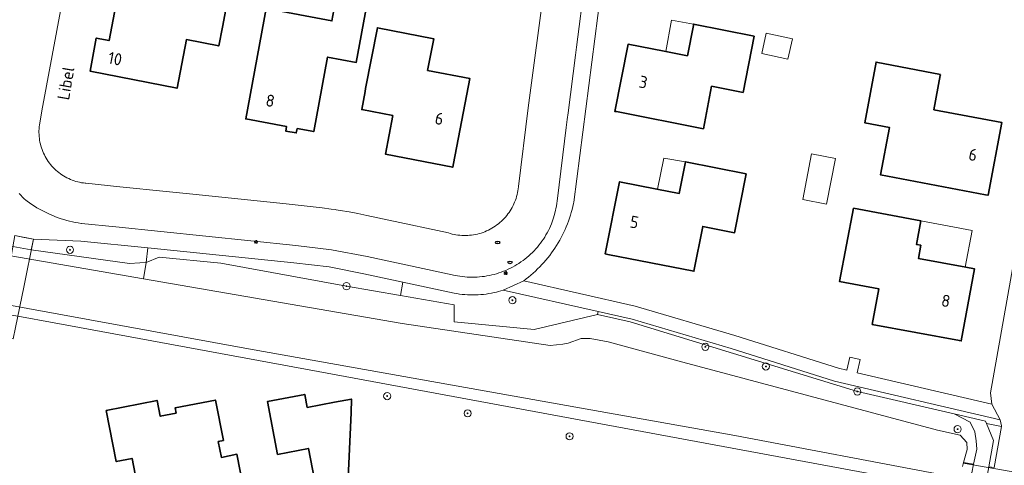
# Model space of a CAD drawing. Header units: metres. Extents: x 152610 to 160096, y 456114 to 462495.
# Tile 602 of 938: x 158828 to 158938, y 460053 to 460103. Entities that reach past the tile are written whole.
import ezdxf
from ezdxf.enums import TextEntityAlignment as Align

# ---------------------------------------------------------------- set-up
doc = ezdxf.new("R2010")
doc.units = ezdxf.units.M
doc.header["$LTSCALE"] = 0.5
doc.layers.get('0').update_dxf_attribs({"linetype": 'CONTINUOUS'})
for name, color, linetype, lineweight in [('B-PV-GR-BEPLANTING_CULTUUR_BOSPLANTSOEN-GV', 251, 'CONTINUOUS', 18), ('B-PV-GR-BOOM-S', 251, 'CONTINUOUS', 25), ('B-PV-GR-HAAG-GV', 251, 'CONTINUOUS', 13), ('B-PV-IE-MEUBILAIR-S', 251, 'CONTINUOUS', 25), ('B-PV-KW-KUNSTWERK_DEK-GV', 251, 'CONTINUOUS', 18), ('B-PV-KW-KUNSTWERK_DUIKER-G', 251, 'CONTINUOUS', 18), ('B-PV-OG-BEBOUWING-GV', 6, 'CONTINUOUS', 35), ('B-PV-OG-BEBOUWING-T18', 1, 'CONTINUOUS', 18), ('B-PV-OG-BEBOUWING_OVERBOUWING-GV', 251, 'CONTINUOUS', 18), ('B-PV-OG-BEBOUWING_SCHUUR-GV', 251, 'CONTINUOUS', 18), ('B-PV-OG-TERREIN_BEGROEID-GV', 251, 'CONTINUOUS', 18), ('B-PV-OG-TERREIN_OEVER-GV', 251, 'CONTINUOUS', 18), ('B-PV-OG-TOPOGRAFIE-T18', 1, 'CONTINUOUS', 18), ('B-PV-OG-WATER_SLOOT-GV', 251, 'CONTINUOUS', 18), ('B-PV-VH-GESLOTENVERHARDING_ASFALT-GV', 251, 'CONTINUOUS', 18), ('B-PV-VH-ONVERHARD_ZAND-GV', 251, 'CONTINUOUS', 18), ('B-PV-VH-OPENVERHARDING_BETONSTRAATSTEEN-GV', 251, 'CONTINUOUS', 18), ('B-PV-VH-OPENVERHARDING_TEGEL-GV', 251, 'CONTINUOUS', 18)]:
    doc.layers.add(name, color=color, linetype=linetype, lineweight=lineweight)
doc.styles.add('NLCS-ISO', font='NLCS-ISO.ttf')
doc.styles.add('NLCS-ISO-M750-T18', font='NLCS-ISO.ttf', dxfattribs={"height": 1.35})

# ---------------------------------------------------------------- blocks, each defined once
blk = doc.blocks.new('SIE-MEUBILAIR_PAAL_LICHTMAST-SO')
for points in [[(-0.62, 0), (-1, 0)], [(-0.71, 0.71), (-0.44, 0.44)], [(0, 1), (0, 0.62)], [(0.44, 0.44), (0.71, 0.71)], [(1, 0), (0.62, 0)], [(-0.71, -0.71), (-0.44, -0.44)], [(0, -0.62), (0, -1)], [(0.44, -0.44), (0.71, -0.71)]]:
    blk.add_lwpolyline(points)
blk.add_circle((0, 0), 0.5)
blk = doc.blocks.new('SIE-MEUBILAIR_PUT_RIOOLPUT-SO')
blk.add_ellipse((0, 0), major_axis=(1.25, 0), ratio=0.54)
at = {"style": 'NLCS-ISO'}
blk.add_text('ri', height=0.75, dxfattribs=at).set_placement((-0.04, 0.07), align=Align.MIDDLE_CENTER)
blk = doc.blocks.new('SGR-BOOM_GBKN-SO')
at = {"linetype": 'ByBlock', "lineweight": 18}
h = blk.add_hatch(color=0, dxfattribs=at)
h.dxf.hatch_style = 1
edge = h.paths.add_edge_path()
edge.add_arc((0, 0), 0.25, 0, 360)
at = {"color": 0, "linetype": 'ByBlock', "lineweight": 18}
for radius in [2, 0.25]:
    blk.add_circle((0, 0), radius, dxfattribs=at)
at = {"color": 0, "linetype": 'ByBlock', "lineweight": 18, "style": 'NLCS-ISO'}
blk.add_attdef('SOORT', (2.5, 0), '', height=1.5, dxfattribs=at)

msp = doc.modelspace()

# ---------------------------------------------------------------- linework, layer by layer
at = {"layer": 'B-PV-GR-BEPLANTING_CULTUUR_BOSPLANTSOEN-GV', "flags": 128}
for points in [[(158829.59, 460078.12), (158829.346, 460076.911), (158840.334, 460075.384), (158841.487, 460075.455), (158842.211, 460075.513), (158842.397, 460077.129), (158834.91, 460077.89)], [(158876.664, 460072.078), (158870.903, 460073.314), (158870.638, 460071.813), (158876.662, 460070.766), (158876.658, 460068.878), (158885.592, 460068.037), (158892.68, 460069.711), (158892.763, 460070.015), (158882.13, 460072.41), (158881.62, 460072.26), (158881.405, 460072.205), (158881.114, 460072.137), (158880.821, 460072.078), (158880.527, 460072.026), (158880.232, 460071.982), (158879.935, 460071.946), (158879.638, 460071.918), (158879.34, 460071.898), (158879.041, 460071.887), (158878.743, 460071.883), (158878.444, 460071.887), (158878.146, 460071.898), (158877.848, 460071.918), (158877.55, 460071.946), (158877.254, 460071.982), (158876.958, 460072.026)]]:
    msp.add_lwpolyline(points, close=True, dxfattribs=at)
at = {"layer": 'B-PV-GR-HAAG-GV', "flags": 128}
msp.add_lwpolyline([(158937.72, 460057.92), (158919.19, 460062.26), (158907.62, 460065.9), (158896.56, 460069.16), (158892.763, 460070.015), (158892.68, 460069.711), (158896.33, 460068.87), (158921.75, 460061.09), (158932.58, 460058.584), (158936.1, 460057.77), (158936.203, 460057.518), (158937.876, 460057.184), (158937.89, 460057.26)], close=True, dxfattribs=at)
at = {"layer": 'B-PV-KW-KUNSTWERK_DEK-GV', "flags": 128}
msp.add_lwpolyline([(158828.554, 460078.315), (158827.519, 460078.509), (158827.118, 460076.395), (158825.874, 460069.836), (158825.408, 460067.376), (158826.374, 460067.178), (158827.34, 460066.98), (158827.596, 460068.247), (158828.504, 460072.744), (158829.59, 460078.12)], close=True, dxfattribs=at)
at = {"layer": 'B-PV-KW-KUNSTWERK_DUIKER-G', "flags": 128}
msp.add_lwpolyline([(158952.256, 460049.853), (158933.602, 460053.067)], dxfattribs=at)
at = {"layer": 'B-PV-OG-BEBOUWING-GV', "flags": 128}
for points in [[(158852.819, 460112.949), (158849.259, 460113.643), (158848.15, 460107.89), (158839.82, 460109.54), (158838.05, 460100.31), (158836.62, 460100.59), (158835.919, 460096.907), (158845.66, 460094.978), (158846.709, 460100.419), (158850.327, 460099.709), (158850.742, 460101.822)], [(158866.89, 460104.3), (158863.43, 460104.95), (158862.97, 460102.51), (158855.62, 460103.89), (158853.33, 460091.56), (158857.91, 460090.7), (158857.81, 460090.2), (158858.99, 460089.98), (158859.09, 460090.48), (158860.95, 460090.13), (158862.49, 460098.46), (158865.69, 460097.87)], [(158910.22, 460100.81), (158903.44, 460102.15), (158903.408, 460101.99), (158902.74, 460098.61), (158900.153, 460099.113), (158896.1, 460099.9), (158894.62, 460092.4), (158894.804, 460092.364), (158904.53, 460090.45), (158905.45, 460095.21), (158908.97, 460094.52)], [(158869.804, 460091.928), (158868.98, 460087.6), (158876.5, 460086.16), (158876.577, 460086.562), (158878.39, 460096.07), (158873.68, 460096.98), (158874.37, 460100.52), (158868.06, 460101.74), (158866.74, 460094.96), (158866.692, 460094.627), (158866.305, 460092.594)], [(158931.04, 460096.52), (158923.85, 460097.9), (158922.58, 460091.12), (158925.34, 460090.6), (158924.34, 460085.3), (158936.078, 460083.077), (158936.38, 460083.02), (158937.9, 460091.17), (158930.31, 460092.58), (158931.019, 460096.407)], [(158909.3, 460085.41), (158902.53, 460086.76), (158901.82, 460083.22), (158899.32, 460083.715), (158895.16, 460084.54), (158893.56, 460076.47), (158893.828, 460076.417), (158903.47, 460074.52), (158904.45, 460079.54), (158908.01, 460078.84)], [(158921.33, 460081.58), (158919.77, 460073.37), (158924.16, 460072.56), (158923.42, 460068.59), (158933.17, 460066.777), (158933.37, 460066.74), (158934.85, 460074.8), (158933.867, 460074.982), (158928.58, 460075.96), (158928.85, 460077.44), (158928.35, 460077.53), (158928.85, 460080.17)], [(158850.85, 460055.62), (158849.95, 460060.14), (158845.43, 460059.25), (158845.54, 460058.67), (158843.78, 460058.32), (158843.42, 460060.1), (158837.73, 460058.96), (158838.85, 460053.26), (158840.62, 460053.61), (158840.96, 460051.86), (158839.19, 460051.52), (158840.32, 460045.8), (158846.01, 460046.92), (158845.66, 460048.67), (158847.43, 460049.02), (158847.77, 460047.27), (158853.47, 460048.39), (158852.35, 460054.07), (158850.61, 460053.73), (158850.26, 460055.5)], [(158860.219, 460059.294), (158859.934, 460060.766), (158855.761, 460059.957), (158856.903, 460054.067), (158860.339, 460054.733), (158861.272, 460049.923), (158864.775, 460050.611), (158865.127, 460058.695), (158865.149, 460060.25), (158863.263, 460059.884)]]:
    msp.add_lwpolyline(points, close=True, dxfattribs=at)
at = {"layer": 'B-PV-OG-BEBOUWING_OVERBOUWING-GV', "flags": 128}
for points in [[(158903.44, 460102.15), (158900.973, 460102.604), (158900.324, 460099.08), (158902.74, 460098.61), (158903.408, 460101.99)], [(158919.297, 460087.133), (158916.629, 460087.65), (158915.638, 460082.534), (158918.306, 460082.017)], [(158902.53, 460086.76), (158900.095, 460087.161), (158899.398, 460083.699), (158901.82, 460083.22)], [(158934.588, 460079.094), (158928.85, 460080.17), (158928.35, 460077.53), (158928.85, 460077.44), (158928.58, 460075.96), (158933.818, 460074.991)]]:
    msp.add_lwpolyline(points, close=True, dxfattribs=at)
at = {"layer": 'B-PV-OG-BEBOUWING_SCHUUR-GV', "flags": 128}
msp.add_lwpolyline([(158914.484, 460100.51), (158911.562, 460101.151), (158911.06, 460098.866), (158913.982, 460098.225)], close=True, dxfattribs=at)
at = {"layer": 'B-PV-OG-TERREIN_BEGROEID-GV', "flags": 128}
for points in [[(158870.638, 460071.813), (158870.903, 460073.314), (158866.54, 460074.25), (158862.653, 460075.008), (158858.72, 460075.47), (158842.397, 460077.129), (158842.211, 460075.513), (158843.66, 460076.1), (158850.57, 460075.45), (158864.61, 460072.86)], [(158936.1, 460057.77), (158932.58, 460058.584), (158934.381, 460057.664), (158934.889, 460056.587), (158935.046, 460055.569), (158935.104, 460054.63), (158934.758, 460052.964), (158934.555, 460051.987), (158934.105, 460051.341), (158933.517, 460050.911), (158932.891, 460050.754), (158930.891, 460050.493), (158932.97, 460050.13), (158935.906, 460049.57), (158936.462, 460052.691), (158936.983, 460055.621), (158936.203, 460057.518)]]:
    msp.add_lwpolyline(points, close=True, dxfattribs=at)
at = {"layer": 'B-PV-OG-TERREIN_OEVER-GV', "flags": 128}
for points in [[(158796.858, 460078.641), (158796.858, 460078.683), (158797.171, 460079.877), (158797.504, 460080.68), (158797.896, 460081.071), (158798.366, 460081.345), (158798.992, 460081.365), (158825.104, 460076.6), (158841.897, 460073.698), (158842.211, 460075.513), (158841.487, 460075.455), (158840.334, 460075.384), (158829.346, 460076.911), (158812.883, 460079.903), (158797.928, 460082.269), (158797.428, 460082.171), (158796.938, 460082.051), (158796.606, 460081.825), (158796.58, 460081.807), (158796.253, 460081.546), (158795.833, 460080.985), (158795.578, 460080.202), (158795.47, 460079.507), (158795.42, 460078.92)], [(158934.758, 460052.964), (158935.104, 460054.63), (158935.046, 460055.569), (158934.889, 460056.587), (158934.381, 460057.664), (158932.58, 460058.584), (158921.75, 460061.09), (158896.33, 460068.87), (158892.68, 460069.711), (158885.592, 460068.037), (158876.658, 460068.878), (158876.662, 460070.766), (158870.638, 460071.813), (158864.61, 460072.86), (158850.57, 460075.45), (158843.66, 460076.1), (158842.211, 460075.513), (158841.897, 460073.698), (158870.828, 460068.699), (158887.407, 460066.228), (158888.817, 460066.365), (158889.385, 460066.501), (158890.843, 460067.02), (158891.861, 460067.019), (158893.877, 460066.628), (158902.215, 460064.374), (158930.707, 460056.775), (158933.249, 460056.193), (158933.992, 460055.41), (158934.031, 460054.607), (158933.632, 460053.173)]]:
    msp.add_lwpolyline(points, close=True, dxfattribs=at)
for points in [[(158931.29, 460051.769), (158908.036, 460056.18), (158853.249, 460065.924), (158797.718, 460076.06), (158797.307, 460076.491), (158796.857, 460077.489), (158796.858, 460078.641), (158795.42, 460078.92), (158795.453, 460078.235), (158795.477, 460078.081), (158795.583, 460077.419), (158795.692, 460076.783), (158795.974, 460075.983), (158797.534, 460074.935), (158825.874, 460069.836), (158827.852, 460069.514), (158831.911, 460068.766), (158861.455, 460063.326), (158930.891, 460050.493)], [(158934.555, 460051.987), (158934.758, 460052.964), (158933.632, 460053.173), (158933.502, 460052.709)]]:
    msp.add_lwpolyline(points, dxfattribs=at)
at = {"layer": 'B-PV-OG-WATER_SLOOT-GV', "flags": 128}
for points in [[(158797.718, 460076.06), (158853.249, 460065.924), (158908.036, 460056.18), (158931.29, 460051.769)], [(158933.502, 460052.709), (158933.632, 460053.173), (158934.031, 460054.607), (158933.992, 460055.41), (158933.249, 460056.193), (158930.707, 460056.775), (158902.215, 460064.374), (158893.877, 460066.628), (158891.861, 460067.019), (158890.843, 460067.02), (158889.385, 460066.501), (158888.817, 460066.365), (158887.407, 460066.228), (158870.828, 460068.699), (158841.897, 460073.698), (158825.104, 460076.6)]]:
    msp.add_lwpolyline(points, dxfattribs=at)
at = {"layer": 'B-PV-VH-GESLOTENVERHARDING_ASFALT-GV', "flags": 128}
msp.add_lwpolyline([(158828.554, 460078.315), (158827.519, 460078.509), (158827.118, 460076.395), (158825.874, 460069.836), (158825.408, 460067.376), (158826.374, 460067.178), (158827.34, 460066.98), (158827.596, 460068.247), (158828.504, 460072.744), (158829.59, 460078.12)], close=True, dxfattribs=at)
at = {"layer": 'B-PV-VH-ONVERHARD_ZAND-GV', "flags": 128}
for points in [[(158937.72, 460057.92), (158919.19, 460062.26), (158907.62, 460065.9), (158896.56, 460069.16), (158892.763, 460070.015), (158892.68, 460069.711), (158896.33, 460068.87), (158921.75, 460061.09), (158932.58, 460058.584), (158936.1, 460057.77), (158936.203, 460057.518), (158937.876, 460057.184), (158937.89, 460057.26)], [(158937.876, 460057.184), (158936.203, 460057.518), (158936.983, 460055.621), (158936.462, 460052.691), (158937.052, 460052.586)]]:
    msp.add_lwpolyline(points, close=True, dxfattribs=at)
at = {"layer": 'B-PV-VH-OPENVERHARDING_BETONSTRAATSTEEN-GV', "flags": 128}
for points in [[(158886.755, 460106.487), (158884.93, 460092.78), (158883.84, 460084), (158883.836, 460083.962), (158883.811, 460083.744), (158883.778, 460083.527), (158883.738, 460083.311), (158883.689, 460083.097), (158883.633, 460082.885), (158883.569, 460082.675), (158883.497, 460082.468), (158883.418, 460082.263), (158883.331, 460082.062), (158883.237, 460081.863), (158883.136, 460081.669), (158883.028, 460081.478), (158882.913, 460081.291), (158882.791, 460081.108), (158882.663, 460080.93), (158882.528, 460080.757), (158882.387, 460080.589), (158882.24, 460080.426), (158882.087, 460080.269), (158881.929, 460080.117), (158881.765, 460079.971), (158881.596, 460079.831), (158881.422, 460079.698), (158881.243, 460079.57), (158881.06, 460079.45), (158880.872, 460079.336), (158880.68, 460079.229), (158880.485, 460079.129), (158880.286, 460079.037), (158880.084, 460078.951), (158879.879, 460078.874), (158879.671, 460078.803), (158879.461, 460078.741), (158879.248, 460078.686), (158879.034, 460078.638), (158878.818, 460078.599), (158878.601, 460078.567), (158878.383, 460078.544), (158878.164, 460078.528), (158877.945, 460078.521), (158877.725, 460078.521), (158877.506, 460078.53), (158877.287, 460078.546), (158877.069, 460078.57), (158876.852, 460078.603), (158876.636, 460078.643), (158876.422, 460078.691), (158876.21, 460078.747), (158876, 460078.81), (158869.343, 460080.239), (158866.87, 460080.77), (158865.881, 460080.972), (158864.889, 460081.158), (158863.894, 460081.327), (158863.465, 460081.393), (158863.324, 460081.415), (158862.896, 460081.48), (158861.896, 460081.617), (158860.894, 460081.737), (158859.89, 460081.84), (158859.2, 460081.91), (158857.858, 460082.049), (158847.42, 460083.13), (158844.43, 460083.44), (158839.27, 460083.96), (158835.46, 460084.36), (158835.387, 460084.367), (158835.174, 460084.393), (158834.962, 460084.427), (158834.751, 460084.469), (158834.541, 460084.519), (158834.334, 460084.576), (158834.13, 460084.642), (158833.927, 460084.714), (158833.728, 460084.795), (158833.532, 460084.882), (158833.339, 460084.977), (158833.149, 460085.079), (158832.964, 460085.188), (158832.783, 460085.304), (158832.606, 460085.426), (158832.434, 460085.555), (158832.267, 460085.69), (158832.105, 460085.831), (158831.948, 460085.979), (158831.797, 460086.132), (158831.652, 460086.29), (158831.513, 460086.454), (158831.38, 460086.623), (158831.253, 460086.796), (158831.133, 460086.975), (158831.02, 460087.157), (158830.913, 460087.344), (158830.814, 460087.535), (158830.722, 460087.729), (158830.637, 460087.926), (158830.559, 460088.126), (158830.489, 460088.33), (158830.426, 460088.535), (158830.371, 460088.743), (158830.324, 460088.953), (158830.285, 460089.164), (158830.254, 460089.377), (158830.23, 460089.591), (158830.215, 460089.805), (158830.207, 460090.02), (158830.208, 460090.235), (158830.216, 460090.45), (158830.233, 460090.664), (158830.258, 460090.878), (158830.29, 460091.09), (158830.52, 460092.44), (158833.37, 460107.67)], [(158827.987, 460083.209), (158828.169, 460083.014), (158828.357, 460082.824), (158828.551, 460082.639), (158828.75, 460082.461), (158828.88, 460082.35), (158829.149, 460082.159), (158829.422, 460081.974), (158829.699, 460081.796), (158829.981, 460081.625), (158830.267, 460081.46), (158830.556, 460081.303), (158830.85, 460081.153), (158831.147, 460081.01), (158831.447, 460080.874), (158831.751, 460080.745), (158832.058, 460080.624), (158832.367, 460080.51), (158832.679, 460080.404), (158832.994, 460080.305), (158833.311, 460080.214), (158833.63, 460080.131), (158833.951, 460080.056), (158834.274, 460079.988), (158834.598, 460079.929), (158834.924, 460079.877), (158834.97, 460079.87), (158838.79, 460079.5), (158858.93, 460077.41), (158862.942, 460076.927), (158866.91, 460076.16), (158875.04, 460074.42), (158876.75, 460074.06), (158877.021, 460074.008), (158877.294, 460073.964), (158877.568, 460073.928), (158877.843, 460073.899), (158878.119, 460073.879), (158878.395, 460073.867), (158878.671, 460073.862), (158878.948, 460073.866), (158879.224, 460073.878), (158879.499, 460073.897), (158879.774, 460073.925), (158880.048, 460073.961), (158880.321, 460074.004), (158880.593, 460074.056), (158880.863, 460074.115), (158881.131, 460074.182), (158881.397, 460074.256), (158881.661, 460074.339), (158881.922, 460074.429), (158882.181, 460074.526), (158882.436, 460074.631), (158882.689, 460074.744), (158882.938, 460074.863), (158883.183, 460074.99), (158883.425, 460075.124), (158883.663, 460075.265), (158883.897, 460075.412), (158884.126, 460075.566), (158884.351, 460075.727), (158884.571, 460075.894), (158884.786, 460076.068), (158884.996, 460076.248), (158885.2, 460076.434), (158885.4, 460076.625), (158885.593, 460076.822), (158885.781, 460077.025), (158885.963, 460077.233), (158886.138, 460077.447), (158886.308, 460077.665), (158886.471, 460077.888), (158886.628, 460078.116), (158886.777, 460078.348), (158886.92, 460078.584), (158887.057, 460078.825), (158887.186, 460079.069), (158887.308, 460079.317), (158887.423, 460079.568), (158887.53, 460079.823), (158887.613, 460080.034), (158887.781, 460080.517), (158887.922, 460081.008), (158888.098, 460081.828), (158888.2, 460082.66), (158889.188, 460090.598), (158889.299, 460091.487), (158889.39, 460092.22), (158890.214, 460098.66), (158890.329, 460099.56), (158891.261, 460106.85)]]:
    msp.add_lwpolyline(points, dxfattribs=at)
at = {"layer": 'B-PV-VH-OPENVERHARDING_TEGEL-GV', "flags": 128}
for points in [[(158827.519, 460078.509), (158829.59, 460078.12), (158834.91, 460077.89), (158842.397, 460077.129), (158858.72, 460075.47), (158862.653, 460075.008), (158866.54, 460074.25), (158870.903, 460073.314), (158876.664, 460072.078), (158876.958, 460072.026), (158877.254, 460071.982), (158877.55, 460071.946), (158877.848, 460071.918), (158878.146, 460071.898), (158878.444, 460071.887), (158878.743, 460071.883), (158879.041, 460071.887), (158879.34, 460071.898), (158879.638, 460071.918), (158879.935, 460071.946), (158880.232, 460071.982), (158880.527, 460072.026), (158880.821, 460072.078), (158881.114, 460072.137), (158881.405, 460072.205), (158881.62, 460072.26), (158882.13, 460072.41), (158884.44, 460073.47), (158884.711, 460073.673), (158884.977, 460073.883), (158885.237, 460074.098), (158885.493, 460074.32), (158885.743, 460074.548), (158885.988, 460074.781), (158886.227, 460075.021), (158886.461, 460075.266), (158886.689, 460075.516), (158886.911, 460075.772), (158887.126, 460076.033), (158887.336, 460076.299), (158887.539, 460076.569), (158887.735, 460076.845), (158887.925, 460077.125), (158888.109, 460077.409), (158888.285, 460077.698), (158888.455, 460077.991), (158888.618, 460078.288), (158888.773, 460078.588), (158888.922, 460078.892), (158889.063, 460079.2), (158889.197, 460079.51), (158889.324, 460079.824), (158889.443, 460080.141), (158889.555, 460080.461), (158889.659, 460080.783), (158889.755, 460081.107), (158889.844, 460081.434), (158889.925, 460081.762), (158889.998, 460082.093), (158890.03, 460082.25), (158893.41, 460108.35)], [(158891.261, 460106.85), (158890.329, 460099.56), (158890.214, 460098.66), (158889.39, 460092.22), (158889.299, 460091.487), (158889.188, 460090.598), (158888.2, 460082.66), (158888.098, 460081.828), (158887.922, 460081.008), (158887.781, 460080.517), (158887.613, 460080.034), (158887.53, 460079.823), (158887.423, 460079.568), (158887.308, 460079.317), (158887.186, 460079.069), (158887.057, 460078.825), (158886.92, 460078.584), (158886.777, 460078.348), (158886.628, 460078.116), (158886.471, 460077.888), (158886.308, 460077.665), (158886.138, 460077.447), (158885.963, 460077.233), (158885.781, 460077.025), (158885.593, 460076.822), (158885.4, 460076.625), (158885.2, 460076.434), (158884.996, 460076.248), (158884.786, 460076.068), (158884.571, 460075.894), (158884.351, 460075.727), (158884.126, 460075.566), (158883.897, 460075.412), (158883.663, 460075.265), (158883.425, 460075.124), (158883.183, 460074.99), (158882.938, 460074.863), (158882.689, 460074.744), (158882.436, 460074.631), (158882.181, 460074.526), (158881.922, 460074.429), (158881.661, 460074.339), (158881.397, 460074.256), (158881.131, 460074.182), (158880.863, 460074.115), (158880.593, 460074.056), (158880.321, 460074.004), (158880.048, 460073.961), (158879.774, 460073.925), (158879.499, 460073.897), (158879.224, 460073.878), (158878.948, 460073.866), (158878.671, 460073.862), (158878.395, 460073.867), (158878.119, 460073.879), (158877.843, 460073.899), (158877.568, 460073.928), (158877.294, 460073.964), (158877.021, 460074.008), (158876.75, 460074.06), (158875.04, 460074.42), (158866.91, 460076.16), (158862.942, 460076.927), (158858.93, 460077.41), (158838.79, 460079.5), (158834.97, 460079.87), (158834.924, 460079.877), (158834.598, 460079.929), (158834.274, 460079.988), (158833.951, 460080.056), (158833.63, 460080.131), (158833.311, 460080.214), (158832.994, 460080.305), (158832.679, 460080.404), (158832.367, 460080.51), (158832.058, 460080.624), (158831.751, 460080.745), (158831.447, 460080.874), (158831.147, 460081.01), (158830.85, 460081.153), (158830.556, 460081.303), (158830.267, 460081.46), (158829.981, 460081.625), (158829.699, 460081.796), (158829.422, 460081.974), (158829.149, 460082.159), (158828.88, 460082.35), (158828.75, 460082.461), (158828.551, 460082.639), (158828.357, 460082.824), (158828.169, 460083.014), (158827.987, 460083.209)], [(158939.71, 460078.14), (158936.64, 460060.96), (158936.81, 460059.66), (158937.72, 460057.92), (158937.89, 460057.26), (158937.876, 460057.184), (158937.052, 460052.586)]]:
    msp.add_lwpolyline(points, dxfattribs=at)
msp.add_lwpolyline([(158896.9, 460070.62), (158884.44, 460073.47), (158882.13, 460072.41), (158892.763, 460070.015), (158896.56, 460069.16), (158907.62, 460065.9), (158919.19, 460062.26), (158937.72, 460057.92), (158936.81, 460059.66), (158921.73, 460063.19), (158922.08, 460064.65), (158920.91, 460064.93), (158920.57, 460063.47), (158919.64, 460063.69), (158908.04, 460067.34)], close=True, dxfattribs=at)

# ---------------------------------------------------------------- block references
at = {"layer": 'B-PV-GR-BOOM-S', "xscale": 0.2, "yscale": 0.2, "zscale": 0.2}
for p in [(158833.681, 460076.929), (158864.61, 460072.86), (158883.166, 460071.291), (158904.75, 460066.08), (158911.52, 460063.89), (158921.75, 460061.09), (158869.161, 460060.577), (158878.158, 460058.65), (158932.963, 460056.884), (158889.563, 460056.082)]:
    msp.add_blockref('SGR-BOOM_GBKN-SO', p, dxfattribs=at)
at = {"layer": 'B-PV-IE-MEUBILAIR-S', "xscale": 0.2, "yscale": 0.2, "zscale": 0.2}
for name, p in [('SIE-MEUBILAIR_PAAL_LICHTMAST-SO', (158854.486, 460077.813)), ('SIE-MEUBILAIR_PUT_RIOOLPUT-SO', (158881.52, 460077.74)), ('SIE-MEUBILAIR_PUT_RIOOLPUT-SO', (158882.89, 460075.51)), ('SIE-MEUBILAIR_PAAL_LICHTMAST-SO', (158882.423, 460074.325))]:
    msp.add_blockref(name, p, dxfattribs=at)

# ---------------------------------------------------------------- texts
at = {"layer": 'B-PV-OG-BEBOUWING-T18', "style": 'NLCS-ISO-M750-T18'}
for s, rotation, p in [('10', 349.2, (158838.725, 460098.281)), ('3', 348.8, (158897.813, 460095.666)), ('8', 349.3, (158856.081, 460093.587)), ('6', 349.2, (158874.989, 460091.583)), ('6', 349.5, (158934.682, 460087.553)), ('5', 348.8, (158896.812, 460080.019)), ('8', 349.6, (158931.651, 460071.222))]:
    msp.add_text(s, height=1.35, rotation=rotation, dxfattribs=at).set_placement(p, align=Align.MIDDLE)
at = {"layer": 'B-PV-OG-TOPOGRAFIE-T18', "style": 'NLCS-ISO-M750-T18'}
msp.add_text('Libel', height=1.35, rotation=80.2, dxfattribs=at).set_placement((158833.213, 460095.542), align=Align.MIDDLE)

doc.saveas('drawing.dxf')
